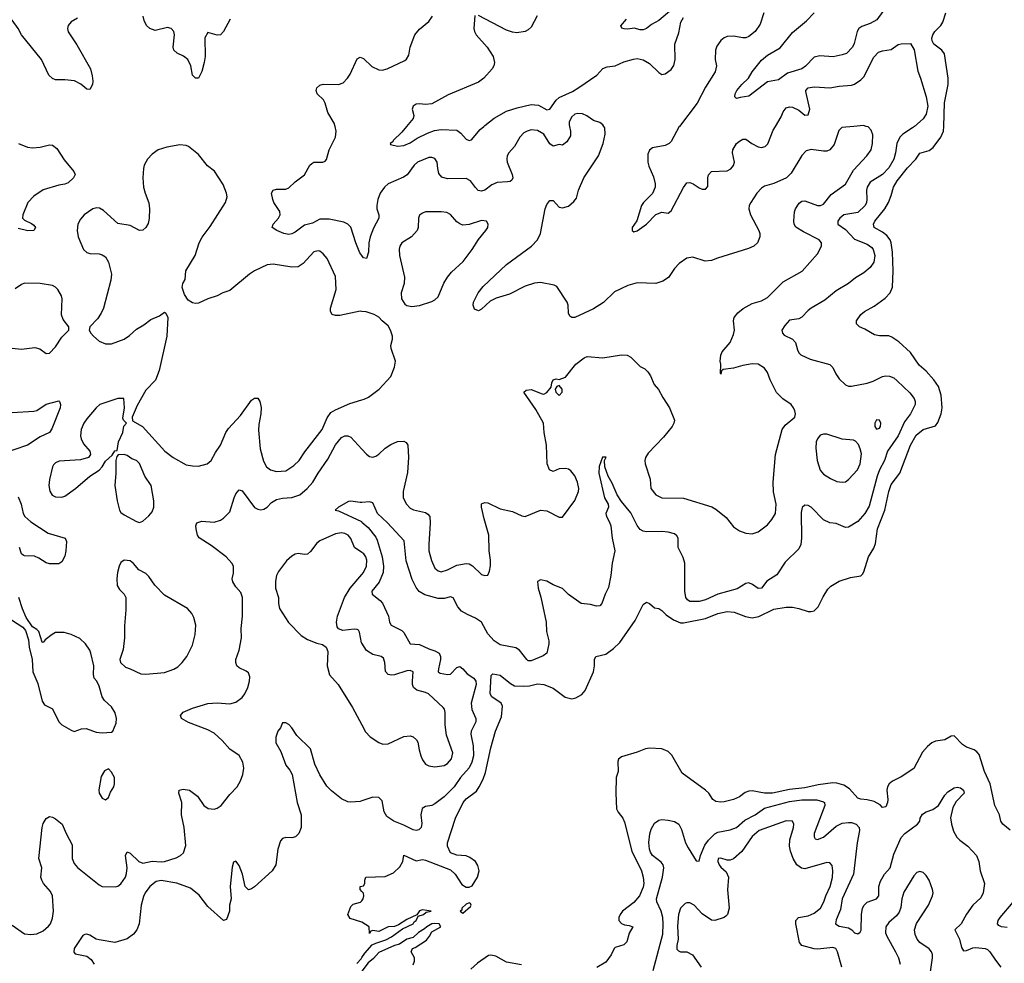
# Model space of a CAD drawing. Header units: inches. Extents: x 1603819 to 1745079, y 385938 to 533966.
# Tile 427 of 561: x 1697799 to 1704133, y 474616 to 480686. Entities that reach past the tile are written whole.
import ezdxf

# ---------------------------------------------------------------- set-up
doc = ezdxf.new("R2010")
doc.units = ezdxf.units.IN
doc.header["$MEASUREMENT"] = 0
for name, color, linetype in [('B6497', 7, 'Continuous'), ('B6498', 7, 'Continuous'), ('B7407', 7, 'Continuous'), ('B7408', 7, 'Continuous')]:
    doc.layers.add(name, color=color, linetype=linetype)

msp = doc.modelspace()

# ---------------------------------------------------------------- linework, layer by layer
at = {"layer": 'B6497', "color": 5}
for points, elevation in [([(1700000, 479168.4), (1699987.1, 479187.1), (1699960.7, 479250), (1699930, 479352), (1699910, 479371.5), (1699883.1, 479383.1), (1699790, 479403.9), (1699730, 479402.6), (1699681.6, 479378.4), (1699630, 479363.5), (1699570, 479319.2), (1699550, 479307.7), (1699530, 479303.9), (1699497.2, 479310), (1699454, 479330), (1699423.7, 479350), (1699429.6, 479370), (1699464.5, 479410), (1699474.5, 479430), (1699473.1, 479453.1), (1699434.5, 479510), (1699427.3, 479530), (1699419.3, 479570), (1699429, 479590), (1699450, 479595.5), (1699510, 479596), (1699530, 479605.7), (1699570, 479643.1), (1699630.9, 479689.1), (1699665.6, 479750), (1699678, 479762), (1699690.4, 479770.4), (1699749.3, 479770.7), (1699764.7, 479775.3), (1699772.1, 479787.9), (1699789.6, 479850), (1699829.7, 479930), (1699834.7, 479970), (1699827.3, 480000)], 260), ([(1697790.4, 479890.4), (1697850, 479866), (1697881.7, 479861.7), (1697930, 479866.7), (1697990, 479881.6), (1698010, 479878.4), (1698037.8, 479857.7), (1698085.8, 479785.8), (1698148.2, 479710), (1698156.3, 479690), (1698154.2, 479685.8), (1698145.5, 479670), (1698110, 479637), (1698090, 479628), (1698050, 479621.7), (1697950, 479591.1), (1697890, 479551.1), (1697850.3, 479510), (1697819.7, 479430), (1697817.3, 479410), (1697830, 479396.5), (1697875.3, 479375.3), (1697890, 479363.8), (1697901.3, 479350), (1697890.7, 479330), (1697851.5, 479328.5), (1697790, 479343.7)], 260), ([(1700000, 478810), (1699990, 478811.1), (1699857.2, 478782.8), (1699830, 478783.1), (1699809.7, 478790), (1699797.7, 478810), (1699799.2, 478830), (1699834.2, 478950), (1699830, 479035.3), (1699776.3, 479150), (1699750, 479180.5), (1699730, 479196.3), (1699718.5, 479198.5), (1699690, 479193.5), (1699621.6, 479118.4), (1699590, 479097.3), (1699550, 479093.3), (1699430, 479113.7), (1699390, 479108.3), (1699309.3, 479070.7), (1699277.1, 479050), (1699150, 478944.2), (1699106, 478930), (1699070, 478909.6), (1699010, 478889.6), (1698950, 478862.9), (1698930, 478860.7), (1698910, 478864.5), (1698882, 478882), (1698858, 478918), (1698844.1, 478964.1), (1698849.3, 478990), (1698864.1, 479015.9), (1698867.6, 479070), (1698927, 479170), (1698953.3, 479250), (1698973.2, 479286.8), (1699023.5, 479356.5), (1699122, 479510), (1699132.5, 479547.5), (1699129.7, 479570), (1699106.8, 479626.8), (1699051.5, 479711.5), (1699006.2, 479746.2), (1698950, 479819.3), (1698884, 479870), (1698870, 479878), (1698830, 479880.9), (1698745.6, 479865.6), (1698690, 479849.5), (1698650, 479820.9), (1698622, 479790), (1698600.5, 479750), (1698596.3, 479730), (1698590.6, 479670), (1698596.3, 479610), (1698605.5, 479570), (1698628.6, 479508.6), (1698634.4, 479470), (1698632.1, 479407.9), (1698624.4, 479375.6), (1698610, 479349.2), (1698590, 479332.7), (1698570, 479329.5), (1698510, 479361.6), (1698430, 479374.5), (1698338.1, 479458.1), (1698313.2, 479473.2), (1698295.3, 479475.3), (1698270, 479469.8), (1698214.3, 479430), (1698190, 479403.6), (1698173.8, 479370), (1698168.1, 479330), (1698174.2, 479290), (1698210, 479208.4), (1698230, 479188.8), (1698250, 479182.6), (1698310, 479179.5), (1698330, 479174), (1698350, 479160.5), (1698370, 479126), (1698388.8, 479050), (1698384.2, 479010), (1698337.6, 478830), (1698322.8, 478797.3), (1698298.5, 478761.5), (1698250.8, 478710), (1698246, 478690), (1698256, 478670), (1698273.4, 478650), (1698310, 478617.6), (1698350, 478600.3), (1698390, 478600.3), (1698470, 478631.6), (1698504.5, 478655.5), (1698550, 478696.4), (1698596.6, 478723.4), (1698641.7, 478758.3), (1698698.9, 478781.1), (1698730, 478804.7), (1698738.8, 478798.8), (1698750.8, 478770), (1698744.4, 478650), (1698697, 478430), (1698673.3, 478366.7), (1698610, 478303.7), (1698555.1, 478204.9), (1698522, 478130), (1698524.7, 478104.7), (1698588.3, 478068.3), (1698732.4, 477910), (1698786, 477870), (1698870, 477822), (1698910, 477815.3), (1698950, 477814.9), (1699004, 477830), (1699029.7, 477850.3), (1699057.8, 477902.2), (1699090.9, 477950), (1699125.8, 478030), (1699142.9, 478057.1), (1699219, 478141), (1699290, 478238), (1699310, 478250.5), (1699330, 478250.6), (1699343, 478230), (1699351.4, 478191.4), (1699351, 478150), (1699337.2, 478082.8), (1699335, 478045), (1699345.9, 477925.9), (1699366.3, 477846.3), (1699387.4, 477810), (1699412.7, 477790), (1699450, 477779.8), (1699510, 477783.5), (1699562.7, 477817.3), (1699596, 477850), (1699633.1, 477906.9), (1699743.7, 478050), (1699775.8, 478124.2), (1699800.9, 478159.1), (1699830, 478177.1), (1699922.7, 478217.3), (1700000, 478239.8)], 280), ([(1697690, 478579.6), (1697810, 478566.5), (1697896.7, 478576.7), (1697928.6, 478568.6), (1697970, 478538), (1697990, 478540.7), (1698030, 478580.7), (1698070, 478644), (1698114, 478690), (1698114, 478710), (1698078.6, 478758.6), (1698067.1, 478787.1), (1698071.6, 478890), (1698067, 478910), (1698044.7, 478950), (1698030, 478964.8), (1698010, 478975.5), (1697930, 478989.8), (1697829.3, 478990.7), (1697810, 478982.6), (1697770, 478954.3)], 280), ([(1697750, 478158.9), (1697890, 478167), (1697910, 478172.4), (1697970, 478212.1), (1698050, 478234), (1698054.9, 478230), (1698061.7, 478210), (1698058.6, 478190), (1698006.5, 478053.5), (1697990, 478031.3), (1697930, 478003.1), (1697850.1, 477949.9), (1697674, 477890)], 260), ([(1697750, 474860.3), (1697830, 474806), (1697870, 474801.3), (1697910, 474805.2), (1697950, 474824.7), (1697984.6, 474855.4), (1697996.5, 474870), (1698010, 474905.5), (1698015.9, 474950), (1698009.3, 475050), (1697997.1, 475077.1), (1697952.1, 475130), (1697940.9, 475150), (1697935.3, 475170), (1697941, 475230), (1697922, 475290), (1697942.6, 475490), (1697950, 475514.8), (1697970, 475547.3), (1697990, 475560.7), (1698010, 475556.3), (1698030, 475545.5), (1698071.1, 475511.1), (1698097.3, 475450), (1698137.2, 475377.2), (1698136.6, 475290), (1698150, 475256.9), (1698170, 475231.3), (1698310, 475120.4), (1698330.4, 475110.4), (1698412, 475108), (1698430, 475111.6), (1698450, 475127), (1698480.2, 475170), (1698486.9, 475193.1), (1698489.4, 475230), (1698479.2, 475310), (1698490, 475332.2), (1698510, 475324.2), (1698565.7, 475270), (1698590, 475260.2), (1698650, 475273.4), (1698710, 475268.5), (1698730, 475271.3), (1698805.3, 475294.7), (1698834, 475310), (1698853.1, 475326.9), (1698867, 475373), (1698857.2, 475490), (1698839.2, 475570), (1698842, 475650), (1698823, 475710), (1698825.2, 475730), (1698850, 475736.4), (1698891, 475730), (1698943, 475690), (1698983, 475630), (1699011.5, 475611.5), (1699050, 475608.2), (1699070, 475614), (1699094.5, 475630), (1699150, 475702), (1699198, 475750), (1699219.5, 475790), (1699235.1, 475830), (1699240.5, 475870), (1699234.3, 475910), (1699211.6, 475951.6), (1699150, 475992.4), (1699102, 476050), (1699050, 476095.2), (1699010, 476116.8), (1698884.5, 476164.5), (1698840.7, 476190), (1698834, 476210), (1698850, 476232.2), (1698910, 476257), (1699010, 476286.7), (1699070, 476292.4), (1699150, 476284), (1699190, 476295.2), (1699230, 476326.3), (1699247.8, 476350), (1699267.4, 476390), (1699278.2, 476430), (1699278.7, 476458.7), (1699270, 476483.7), (1699255.2, 476495.2), (1699210, 476516.2), (1699196.2, 476530), (1699189.6, 476550), (1699189.6, 476570), (1699210.7, 476629.3), (1699225.6, 476710), (1699224.5, 476770), (1699232.2, 476850), (1699232.3, 476970), (1699220.9, 477000.9), (1699190, 477037.2), (1699169.3, 477070), (1699166.6, 477090), (1699173.4, 477126.6), (1699174, 477170), (1699164.5, 477190), (1699127.8, 477230), (1699030, 477303.5), (1698952.8, 477352.8), (1698942.9, 477370), (1698933.6, 477410), (1698932, 477430), (1698939, 477450), (1698970, 477459.5), (1699050, 477454), (1699090, 477466), (1699110, 477479.1), (1699150, 477520.7), (1699178.4, 477610), (1699190, 477636), (1699210, 477661), (1699230, 477654.8), (1699310, 477548.4), (1699330, 477537.1), (1699350, 477532.7), (1699370, 477537.1), (1699390, 477550.4), (1699418.9, 477581.1), (1699450, 477599), (1699490, 477609.1), (1699550, 477611.4), (1699601.6, 477630), (1699648.3, 477670), (1699684, 477710), (1699718, 477770), (1699780.8, 477859.2), (1699830, 477950.3), (1699870, 477997.7), (1699890, 478008.9), (1699910.2, 478010.2), (1699930, 478001.3), (1700000, 477923.7)], 260), ([(1697790, 477616.3), (1697809, 477570), (1697820.2, 477510), (1697831.3, 477490), (1697870, 477455.2), (1697982.8, 477382.8), (1698091, 477350), (1698099.1, 477330), (1698096, 477270), (1698090, 477234), (1698070, 477199.3), (1698050, 477186), (1697990, 477186), (1697970, 477191.5), (1697922.2, 477222.2), (1697894.3, 477234.3), (1697830, 477236.9), (1697821, 477241), (1697809.9, 477249.9), (1697798.7, 477290)], 260), ([(1700000, 477580.8), (1699990, 477580.2), (1699930, 477588.4), (1699913.6, 477586.4), (1699849, 477550), (1699828, 477530), (1699850, 477525.6), (1699997.2, 477457.2), (1700000, 477454.7)], 240), ([(1700000, 477258.3), (1699952.2, 477290), (1699929, 477349), (1699912.6, 477370), (1699890, 477381.5), (1699870, 477385.3), (1699830, 477378.2), (1699730, 477334), (1699710, 477319.2), (1699670, 477264.2), (1699650, 477247), (1699630, 477245.3), (1699590, 477252.8), (1699570, 477247.3), (1699550, 477235.1), (1699514.2, 477205.8), (1699462.8, 477137.3), (1699450.3, 477109.7), (1699445.1, 477074.9), (1699445.3, 477030), (1699464.2, 476970), (1699462.8, 476930), (1699470, 476897.3), (1699529.1, 476809.1), (1699610, 476723.7), (1699650, 476699.6), (1699710, 476674.9), (1699746.6, 476666.6), (1699770.4, 476650.3), (1699781.1, 476621.1), (1699777.1, 476530), (1699792.5, 476472.5), (1699848.5, 476408.5), (1699940.6, 476260.6), (1700000, 476149.5)], 260), ([(1700000, 476675.6), (1699998.3, 476678.3), (1699985.3, 476745.3), (1699977.8, 476757.8), (1699970, 476763.6), (1699950, 476765.4), (1699877.4, 476757.4), (1699850, 476766.6), (1699841, 476781), (1699836.9, 476810), (1699842.4, 476850), (1699887.7, 476970), (1699924.5, 477030), (1700000, 477117.7)], 260), ([(1697745.2, 476825.2), (1697818.8, 476778.8), (1697836, 476756), (1697855.9, 476695.9), (1697859.3, 476650), (1697878.8, 476570), (1697883, 476490), (1697916.2, 476416.2), (1697942.5, 476302.5), (1697958, 476278), (1698010, 476252), (1698050.8, 476170), (1698071, 476150), (1698130, 476114.8), (1698150, 476107.7), (1698195.5, 476124.5), (1698227.1, 476127.1), (1698290, 476102.8), (1698330, 476098), (1698390, 476102), (1698398, 476110), (1698420.4, 476159.6), (1698421.2, 476190), (1698412.3, 476227.7), (1698390, 476266), (1698345.4, 476305.4), (1698329.2, 476330), (1698310, 476398), (1698295.3, 476430), (1698279, 476450), (1698273.6, 476473.6), (1698275.1, 476530), (1698256.9, 476610), (1698249.6, 476630), (1698222.9, 476670), (1698184.9, 476704.9), (1698130, 476732), (1698084.8, 476744.8), (1698030, 476743), (1698008.3, 476731.7), (1697963.7, 476696.3), (1697950, 476679), (1697942.7, 476682.7), (1697921.2, 476750), (1697910, 476764), (1697881.2, 476781.2), (1697840.9, 476840.9), (1697815.9, 476895.9), (1697792.4, 476970)], 280), ([(1700000, 475660.3), (1699990, 475656.9), (1699930, 475651.7), (1699910, 475654.6), (1699870, 475674.6), (1699805.1, 475725.1), (1699774.7, 475754.7), (1699728.6, 475828.6), (1699696.5, 475896.5), (1699670, 475995.5), (1699582.2, 476082.2), (1699550, 476131), (1699530, 476151), (1699510, 476162), (1699490, 476162), (1699476, 476130), (1699459.3, 476110), (1699446, 476070), (1699446.3, 476033.7), (1699479, 475979), (1699511.1, 475890), (1699537.1, 475857.2), (1699550.7, 475830), (1699583.4, 475650), (1699608.9, 475570), (1699609.7, 475490.3), (1699595.1, 475450), (1699573.2, 475430), (1699550, 475423.1), (1699510, 475425.3), (1699490, 475418.4), (1699475.9, 475404.1), (1699458.6, 475350), (1699445.7, 475250), (1699422.6, 475210), (1699310, 475107.7), (1699290, 475093.9), (1699270, 475088.6), (1699248.5, 475110), (1699232.5, 475190), (1699210, 475245.5), (1699190, 475273.4), (1699174.2, 475265.8), (1699165, 475235), (1699153.3, 475110), (1699159.3, 475030), (1699148.4, 474990), (1699148.3, 474950), (1699130, 474897.3), (1699110, 474890.5), (1699010, 474982), (1698953, 475053), (1698897.9, 475097.9), (1698810, 475130.6), (1698710, 475147.7), (1698677.6, 475142.4), (1698636.8, 475110), (1698606, 475070), (1698594.5, 475045.5), (1698581, 474990), (1698568.2, 474870), (1698553.2, 474830), (1698530, 474802.3), (1698490, 474773.1), (1698410, 474750.3), (1698310, 474765.7), (1698290, 474771.7), (1698250, 474797), (1698230, 474803.1), (1698218.4, 474801.6), (1698205.7, 474794.3), (1698148.6, 474710), (1698146.6, 474686.6), (1698156.6, 474676.6), (1698230, 474661.1), (1698259.1, 474639.1), (1698278.9, 474610)], 240), ([(1700000, 475076.9), (1699988, 475090), (1699988, 475110), (1700000, 475112.2)], 220), ([(1700000, 474880.3), (1699924.7, 474904.7), (1699908.7, 474928.7), (1699930, 474982), (1699944, 474996), (1699992.1, 475007.9), (1700000, 475018.2)], 220), ([(1699966.7, 474613.3), (1699995, 474645), (1700000, 474652.8)], 220)]:
    msp.add_lwpolyline(points, dxfattribs=dict(at, elevation=elevation))
at = {"layer": 'B6497', "color": 5, "elevation": 280}
for points in [[(1698430, 478249.5), (1698314.8, 478210), (1698290.8, 478190), (1698230, 478119.3), (1698210.5, 478090), (1698194.4, 478050), (1698190.4, 478010), (1698194.4, 477990), (1698210, 477957.3), (1698250.7, 477910), (1698254.8, 477890), (1698241, 477870), (1698190, 477854.3), (1698053, 477847), (1698030, 477836.2), (1698017.4, 477822.6), (1698010.3, 477809.7), (1697990, 477728.7), (1697985.8, 477690), (1697993, 477653), (1698007.6, 477627.6), (1698030, 477616.4), (1698070, 477615.3), (1698090, 477622), (1698156.9, 477670), (1698250, 477750.5), (1698311.1, 477788.9), (1698329.3, 477810), (1698350, 477846), (1698394.6, 477885.4), (1698410, 477912), (1698426, 477914), (1698435.3, 477970), (1698462, 478030), (1698468.4, 478071.6), (1698486, 478090), (1698466, 478110), (1698462, 478122), (1698473.2, 478190), (1698469, 478249)], [(1698470, 477888.7), (1698432.7, 477887.3), (1698423.6, 477876.4), (1698418, 477850), (1698417.3, 477770), (1698410.6, 477690), (1698426.3, 477590), (1698441.3, 477530), (1698450, 477516.3), (1698470, 477500.5), (1698550, 477457.3), (1698570, 477450.7), (1698590, 477459.1), (1698630, 477494.9), (1698650, 477519.3), (1698662.2, 477550), (1698662, 477590), (1698645.1, 477690), (1698603.1, 477750), (1698570, 477831.5), (1698550, 477849.6), (1698521.2, 477861.2), (1698490, 477882)], [(1698470, 477209), (1698450, 477194), (1698439.1, 477170), (1698428, 477130), (1698423, 477090), (1698426, 477046), (1698441.1, 477021.1), (1698470, 476991.3), (1698480.7, 476970), (1698480.7, 476890), (1698472.8, 476787.2), (1698474, 476710), (1698465.2, 476634.8), (1698444, 476570), (1698446.8, 476550), (1698479.8, 476519.8), (1698510, 476510.8), (1698578.5, 476478.5), (1698610, 476475.5), (1698730, 476486.3), (1698790, 476508.7), (1698816.6, 476523.4), (1698844.2, 476550), (1698873.6, 476590), (1698910, 476662.8), (1698928.4, 476730), (1698931, 476790), (1698920, 476840), (1698907, 476867), (1698877.4, 476897.4), (1698730, 476983.7), (1698668.1, 477048.1), (1698630, 477104), (1698610, 477124), (1698566.3, 477146.3), (1698530, 477188.7), (1698510, 477204)], [(1698370, 475866), (1698345.4, 475854.6), (1698323.5, 475816.5), (1698307.9, 475732.1), (1698311, 475710), (1698330, 475678), (1698350, 475666.8), (1698370, 475682), (1698383.7, 475716.3), (1698404, 475750), (1698408.7, 475770), (1698408, 475810), (1698390, 475846)]]:
    msp.add_lwpolyline(points, close=True, dxfattribs=at)
at = {"layer": 'B6498', "color": 5, "elevation": 260}
for points in [[(1698170, 480695.4), (1698130, 480673.5), (1698110.3, 480650), (1698105.8, 480630), (1698110, 480607.3), (1698165.4, 480525.4), (1698253.7, 480370), (1698266.1, 480326.1), (1698268.9, 480290), (1698267, 480270), (1698250, 480237.2), (1698230, 480239.5), (1698192.2, 480272.2), (1698152.3, 480292.3), (1698090, 480299.7), (1698030, 480300.5), (1698010, 480307.6), (1697986, 480330), (1697938.9, 480430), (1697809.5, 480590), (1697790, 480629), (1697750, 480684), (1697678.6, 480758.6)], [(1699152.3, 480690), (1699110, 480611.3), (1699090.2, 480589.8), (1699070, 480587.6), (1699010, 480603.7), (1698990.3, 480569.7), (1698991.2, 480450), (1698986.5, 480410), (1698970, 480354), (1698950, 480309.3), (1698930, 480309.4), (1698910, 480329), (1698899.7, 480390), (1698879.7, 480430), (1698851.7, 480451.6), (1698811.9, 480471.9), (1698791.1, 480490), (1698787, 480510), (1698794.3, 480590), (1698789.8, 480610), (1698773.7, 480630), (1698750, 480636.2), (1698670, 480617.4), (1698635.6, 480630), (1698615.4, 480650), (1698600.5, 480680.5), (1698592.6, 480710)], [(1699827.3, 480000), (1699821.8, 480021.8), (1699782, 480090), (1699763.1, 480150), (1699752.4, 480170), (1699712.2, 480210), (1699705.6, 480230), (1699711, 480249), (1699730, 480264.9), (1699750, 480272.4), (1699850, 480268.9), (1699879.1, 480280.9), (1699908, 480310), (1699924.5, 480335.5), (1699970, 480435.5), (1699990, 480446), (1700000, 480441.2)]]:
    msp.add_lwpolyline(points, dxfattribs=at)
at = {"layer": 'B7407', "color": 5}
for points, elevation in [([(1700000, 477923.7), (1700030, 477890.4), (1700050, 477875.8), (1700070, 477872), (1700090, 477877.4), (1700110, 477890.3), (1700149.9, 477930.1), (1700186.2, 477953.8), (1700230, 477971.7), (1700270, 477974), (1700285.3, 477965.3), (1700296, 477950), (1700299.2, 477870), (1700292.7, 477772.7), (1700265, 477650), (1700266.2, 477610), (1700287.6, 477570), (1700310, 477544.6), (1700332.2, 477532.2), (1700410, 477515.8), (1700425.2, 477505.2), (1700436.2, 477490), (1700440.2, 477450), (1700430.2, 477310), (1700431.8, 477270), (1700447.2, 477207.2), (1700470, 477157), (1700490, 477140.2), (1700510, 477134.7), (1700550, 477146.2), (1700610, 477176.6), (1700670, 477188.1), (1700690, 477184.6), (1700712.4, 477172.4), (1700770, 477118), (1700790, 477111.3), (1700810, 477112), (1700822, 477138), (1700827.2, 477172.8), (1700827.6, 477210), (1700818, 477270), (1700816.3, 477370), (1700785.8, 477474.2), (1700769.6, 477550), (1700770, 477571), (1700790, 477580.5), (1700810, 477578.4), (1700890, 477539.5), (1700970, 477523.1), (1701030, 477494.9), (1701050, 477490.5), (1701150, 477530.5), (1701190, 477527.3), (1701270, 477486.8), (1701290, 477486.8), (1701370, 477594), (1701392.6, 477650), (1701395.6, 477670), (1701387.6, 477710), (1701370, 477751.5), (1701344.7, 477784.7), (1701330, 477794.2), (1701310, 477798.5), (1701270, 477796.8), (1701230, 477779.7), (1701207.1, 477790), (1701191.1, 477830), (1701188.5, 477950), (1701172.8, 478030), (1701167.8, 478090), (1701118, 478178), (1701041.2, 478290), (1701056.5, 478303.5), (1701090, 478307.3), (1701159.5, 478279.5), (1701170, 478277.6), (1701190, 478288.5), (1701217.6, 478322.4), (1701221.6, 478350), (1701230, 478370.5), (1701250, 478375.5), (1701270, 478370.6), (1701310, 478387.3), (1701377.2, 478470), (1701430, 478510.8), (1701450, 478518.8), (1701550, 478510.7), (1701670, 478530.7), (1701707.5, 478527.5), (1701730, 478516), (1701790, 478456), (1701819.8, 478439.8), (1701839.9, 478419.9), (1701855.9, 478395.9), (1701879.8, 478339.8), (1701908, 478308), (1701935.2, 478255.2), (1701979.1, 478190), (1702010.5, 478110), (1702007.7, 478090), (1701996.3, 478070), (1701939.9, 478000.1), (1701841.6, 477898.4), (1701825.3, 477870), (1701821.1, 477850), (1701823.1, 477830), (1701854.9, 477730), (1701858.4, 477670), (1701890, 477630.4), (1701930, 477610.3), (1702070, 477609.1), (1702251.3, 477551.3), (1702277.8, 477537.8), (1702343.4, 477483.4), (1702390, 477424), (1702430, 477397.3), (1702470, 477383), (1702510, 477379.1), (1702550, 477390.5), (1702610, 477436.4), (1702637.4, 477470), (1702660.4, 477510), (1702665.3, 477570), (1702648.5, 477648.5), (1702645, 477710), (1702661, 477890), (1702702.9, 478050), (1702722.3, 478077.7), (1702786, 478130), (1702789.4, 478150), (1702786, 478170), (1702777.2, 478190), (1702761.2, 478210), (1702707, 478247), (1702667.8, 478287.8), (1702625.8, 478370), (1702610, 478417), (1702590, 478444.7), (1702550, 478469.7), (1702510, 478473.3), (1702450, 478462), (1702390, 478444.2), (1702323.6, 478436.4), (1702312.7, 478427.3), (1702310, 478406), (1702306, 478410), (1702309, 478470), (1702305.2, 478490), (1702309.1, 478529.1), (1702318, 478550), (1702368.2, 478610), (1702390, 478660.7), (1702396.8, 478690), (1702391.1, 478750), (1702395.8, 478770), (1702419.2, 478800.8), (1702451.9, 478828.1), (1702510, 478860.8), (1702570, 478877.3), (1702610, 478898.5), (1702710, 478999.1), (1702832.2, 479067.8), (1702930, 479179.1), (1702957.6, 479230), (1702956.9, 479250), (1702941.3, 479270), (1702840.9, 479320.9), (1702792.6, 479352.6), (1702781.7, 479370), (1702777.7, 479390), (1702782.4, 479450), (1702789.6, 479470), (1702813.1, 479506.9), (1702830, 479518), (1702850, 479520.4), (1702930, 479490.3), (1702950, 479491.7), (1702970, 479499.5), (1703019.1, 479560.9), (1703110, 479628.9), (1703162, 479718), (1703248.7, 479810), (1703276.8, 479850), (1703285.1, 479890), (1703286.2, 479946.2), (1703276.1, 479976.1), (1703256.1, 479996.1), (1703243.9, 480000)], 260), ([(1701335.3, 480000), (1701342.8, 479970), (1701341.2, 479938.8), (1701319.2, 479900.8), (1701290, 479879.7), (1701270, 479884), (1701230, 479873.3), (1701210, 479888.7), (1701170, 479949.2), (1701130, 479973.2), (1701090, 479977.7), (1701062.4, 479970), (1701042, 479958), (1701016.9, 479930), (1700980.8, 479870), (1700945.3, 479830), (1700934.6, 479810), (1700931.5, 479790), (1700934.9, 479770), (1700967, 479690), (1700970.4, 479670), (1700964.9, 479655.1), (1700953.7, 479646.3), (1700937.6, 479642.4), (1700870, 479638.9), (1700837, 479623), (1700790, 479589.8), (1700770, 479583.1), (1700748.2, 479588.2), (1700730, 479606), (1700698.9, 479650), (1700670, 479664.8), (1700550, 479663.1), (1700514.3, 479674.3), (1700496, 479696), (1700487.7, 479730), (1700485.4, 479770), (1700470, 479792.8), (1700450, 479799.2), (1700430, 479799.3), (1700358.7, 479770), (1700335.6, 479750), (1700291.5, 479688.5), (1700266.9, 479673.1), (1700170.1, 479629.9), (1700146.5, 479610), (1700118.5, 479570), (1700102.4, 479530), (1700095.3, 479490), (1700096, 479470), (1700108.9, 479430), (1700108.9, 479410), (1700074.6, 479345.4), (1700053.2, 479290), (1700045.6, 479250), (1700042.2, 479190), (1700030, 479149.4), (1700010, 479154), (1700000, 479168.4)], 260), ([(1703554.3, 480000), (1703542.7, 479990), (1703480.9, 479950), (1703460.7, 479930), (1703442, 479890), (1703433, 479830), (1703421.1, 479790), (1703390, 479732.9), (1703350, 479690.2), (1703270, 479640.3), (1703250.8, 479610), (1703246.5, 479590), (1703249.2, 479530), (1703246.3, 479510), (1703236.5, 479490), (1703190, 479446.4), (1703101.3, 479430), (1703075.3, 479410), (1703061.4, 479390), (1703061.7, 479370), (1703110, 479335.8), (1703170, 479274), (1703250, 479241.3), (1703280.3, 479220.3), (1703290, 479207.3), (1703299.4, 479170), (1703292.7, 479127.3), (1703270, 479093.1), (1703230, 479057.4), (1703174.6, 479025.4), (1703130, 478988.8), (1703050, 478942.6), (1702978, 478882), (1702890, 478830.3), (1702870, 478816), (1702830, 478773.6), (1702810, 478762.4), (1702750, 478753.7), (1702720, 478720), (1702702.4, 478690), (1702706, 478670), (1702717, 478657), (1702770, 478630.9), (1702788.4, 478610), (1702801.4, 478561.4), (1702810, 478542.7), (1702822.7, 478530), (1702882.9, 478502.9), (1703010, 478467.8), (1703029.8, 478449.8), (1703048.6, 478408.6), (1703070, 478376), (1703110, 478338), (1703130, 478329.4), (1703150, 478329.5), (1703250, 478347.2), (1703290, 478361), (1703350, 478391.4), (1703370, 478395.8), (1703393.7, 478393.7), (1703421.4, 478381.4), (1703443.9, 478363.9), (1703525.4, 478285.4), (1703551.8, 478250), (1703558.8, 478230), (1703559.3, 478210), (1703528.2, 478150), (1703490, 478099.7), (1703449.2, 478010), (1703380.2, 477910), (1703361.6, 477850), (1703329.1, 477790.9), (1703313.8, 477750), (1703263.4, 477556.6), (1703236.4, 477510), (1703190, 477458), (1703130, 477422), (1703110, 477419.1), (1703050, 477444.4), (1703010, 477448.5), (1702970, 477468.8), (1702890, 477550.3), (1702870, 477561.3), (1702850, 477563), (1702832.9, 477547.1), (1702824.8, 477515.2), (1702828, 477350), (1702824.4, 477310), (1702810, 477282.3), (1702723.1, 477196.9), (1702670, 477114.6), (1702605.5, 477074.5), (1702570, 477028.9), (1702550, 477026), (1702513.7, 477053.6), (1702490, 477063.9), (1702470, 477058.6), (1702414.4, 477025.6), (1702290, 476990.1), (1702210, 476953.1), (1702170, 476942.6), (1702110, 476943.8), (1702094.4, 476954.4), (1702084.6, 476970), (1702076.6, 477010), (1702078.5, 477190), (1702066.7, 477226.7), (1702034.9, 477290), (1702033.7, 477350), (1702026.1, 477366.1), (1702010, 477378), (1701969.3, 477389.3), (1701930, 477393.8), (1701830, 477392.1), (1701810, 477395.5), (1701790, 477405.5), (1701770, 477432.9), (1701730, 477513.6), (1701670, 477586.2), (1701641.7, 477630), (1701610, 477705.3), (1701583.6, 477750), (1701563, 477810), (1701561, 477850), (1701571.1, 477871.1), (1701548.4, 477871.5), (1701527.4, 477812.6), (1701523.5, 477770), (1701560.6, 477610), (1701583.4, 477570), (1701586.8, 477550), (1701569.8, 477510), (1701572.7, 477490), (1701593.9, 477454), (1701601, 477430), (1701610.6, 477350), (1701626.3, 477270), (1701609.2, 477189.2), (1701602.2, 477110), (1701586.8, 477033.2), (1701564.2, 476990), (1701543.6, 476930), (1701530, 476916.4), (1701510, 476913.4), (1701470, 476923.9), (1701410, 476930.2), (1701330, 476987.7), (1701290, 477027.4), (1701231, 477051), (1701190, 477073.7), (1701150, 477082), (1701130, 477071.3), (1701133.6, 477030), (1701152.1, 476972.1), (1701185.1, 476810), (1701188.4, 476750), (1701202.6, 476690), (1701203, 476670), (1701189.3, 476610), (1701165.4, 476594.6), (1701090, 476561.1), (1701070, 476562.6), (1701060.4, 476570), (1701013.7, 476630), (1700990, 476645.2), (1700890, 476664.1), (1700850, 476690.7), (1700810, 476736.3), (1700769.4, 476809.4), (1700730, 476836.8), (1700678.6, 476858.6), (1700641.8, 476881.8), (1700618.2, 476910), (1700586.9, 476966.9), (1700570, 476972.6), (1700530, 476962), (1700490, 476961.8), (1700405.4, 476985.4), (1700368.6, 477008.6), (1700350, 477033.1), (1700324.5, 477084.5), (1700285.3, 477205.3), (1700272.7, 477332.7), (1700165.2, 477450), (1700099.6, 477510), (1700070, 477578), (1700050, 477583.7), (1700000, 477580.8)], 240), ([(1700000, 475112.2), (1700010, 475114), (1700018, 475130), (1700018, 475150), (1700026, 475170), (1700150, 475174.8), (1700202.9, 475197.1), (1700244.4, 475235.6), (1700262.7, 475270), (1700270, 475310.6), (1700350, 475274.8), (1700390, 475284), (1700410, 475278.4), (1700570, 475217.1), (1700599.5, 475190), (1700643.4, 475123.4), (1700670, 475106.4), (1700690, 475105.7), (1700710, 475114.4), (1700744.7, 475170), (1700754.3, 475210), (1700745.4, 475245.4), (1700729.9, 475269.9), (1700695.5, 475295.6), (1700670, 475306.2), (1700610, 475311.5), (1700570, 475327), (1700550, 475369), (1700549.8, 475390), (1700601.5, 475550), (1700651.3, 475650), (1700670, 475672.7), (1700736.6, 475723.4), (1700755.1, 475750), (1700779.5, 475800.5), (1700795.8, 475844.2), (1700830, 476002.8), (1700859.8, 476110), (1700898.6, 476201.4), (1700904, 476270), (1700896.8, 476290), (1700836.8, 476330), (1700824.8, 476350), (1700832.5, 476467.5), (1700842, 476478), (1700890, 476468.5), (1700955.1, 476415.1), (1700981.3, 476401.3), (1701037.8, 476397.8), (1701078.9, 476401.1), (1701130, 476412.7), (1701170, 476410.2), (1701230, 476385.2), (1701308.2, 476328.2), (1701350, 476317.3), (1701377.3, 476322.7), (1701414.4, 476345.6), (1701435.5, 476370), (1701489.8, 476490), (1701497.4, 476530), (1701496.2, 476570), (1701504, 476590), (1701570, 476605.5), (1701619.1, 476640.9), (1701660.2, 476679.8), (1701758.7, 476821.3), (1701810, 476924.7), (1701830, 476938), (1701850, 476931), (1701883.4, 476903.4), (1701910, 476898), (1701930, 476885.5), (1701958.2, 476858.2), (1702004.3, 476824.3), (1702050, 476806.4), (1702070, 476806.6), (1702210, 476834.2), (1702290, 476867.1), (1702350, 476879.7), (1702395.5, 476875.5), (1702466.8, 476846.8), (1702510, 476838.6), (1702552.5, 476847.5), (1702650, 476894.4), (1702730, 476907.7), (1702770, 476906.3), (1702810, 476898.3), (1702870, 476879.3), (1702890, 476878), (1702910, 476884), (1702936, 476910), (1702967.5, 476972.5), (1702998, 477022), (1703017.6, 477042.4), (1703070, 477074), (1703142.7, 477097.3), (1703210, 477107.4), (1703221.4, 477118.6), (1703230, 477133.4), (1703259.8, 477230), (1703293, 477287), (1703304.2, 477315.8), (1703317.9, 477410), (1703363.9, 477530), (1703389.9, 477650), (1703404.6, 477695.4), (1703459.9, 477770), (1703529.9, 477950), (1703565.6, 478014.4), (1703610, 478049.4), (1703690, 478073.8), (1703706, 478094), (1703726.6, 478150), (1703731.9, 478190), (1703725.5, 478270), (1703710, 478325.7), (1703678.5, 478370), (1703630, 478426), (1703584.7, 478464.7), (1703530, 478544.8), (1703454.6, 478614.6), (1703410, 478644.8), (1703390, 478653.5), (1703330, 478652.6), (1703298.2, 478658.2), (1703236.2, 478696.2), (1703200.9, 478710), (1703181.6, 478730), (1703182.4, 478750), (1703210, 478790.3), (1703234, 478810), (1703296.4, 478843.6), (1703365.4, 478894.6), (1703397.7, 478930), (1703413.9, 478966.1), (1703417.8, 479070), (1703412.6, 479190), (1703404.6, 479250), (1703398.7, 479270), (1703377.9, 479297.9), (1703350, 479319.5), (1703296.4, 479350), (1703290.9, 479370), (1703299.3, 479390), (1703363.2, 479470), (1703388.2, 479510), (1703405.6, 479554.4), (1703419.3, 479610), (1703443.2, 479650), (1703510, 479732.7), (1703563.7, 479790), (1703590, 479827.2), (1703650, 479845.2), (1703676, 479864), (1703724.4, 479930), (1703741.6, 479970), (1703742.8, 480000)], 220), ([(1700287.3, 480000), (1700256.5, 479963.5), (1700202, 479910), (1700198.3, 479901.7), (1700182, 479890), (1700184, 479884), (1700230, 479873.3), (1700270, 479877.7), (1700310, 479894.8), (1700355.5, 479924.5), (1700423.1, 479956.9), (1700467.1, 479972.9), (1700510, 479979.8), (1700610, 479976.4), (1700637.4, 479957.4), (1700670, 479918.4), (1700690, 479909.6), (1700706, 479914), (1700760.3, 479979.7), (1700783.5, 480000)], 240), ([(1703164.9, 480000), (1703087.4, 479992.6), (1703067.3, 479972.7), (1703037.3, 479882.7), (1703010, 479849.4), (1702990, 479840.7), (1702970, 479839.6), (1702890, 479852.4), (1702858.2, 479841.8), (1702830, 479813.6), (1702761.3, 479698.7), (1702731.5, 479668.5), (1702650, 479632.3), (1702590, 479615.6), (1702570, 479603), (1702541.7, 479570), (1702502.6, 479510), (1702492, 479490), (1702488.7, 479470), (1702500.3, 479430), (1702553, 479330), (1702559.1, 479310), (1702559.1, 479290), (1702550, 479262), (1702544, 479250), (1702521, 479230), (1702486.2, 479213.8), (1702287.2, 479152.8), (1702250, 479137), (1702207.5, 479132.5), (1702130, 479159.6), (1702090, 479152), (1702041.4, 479118.6), (1702010, 479086), (1701971.7, 479028.3), (1701936.2, 479003.8), (1701890, 478989.6), (1701770, 478993.5), (1701710, 478976), (1701624.8, 478935.2), (1701553.8, 478866.2), (1701490, 478827), (1701370, 478769.6), (1701350, 478769.5), (1701338.4, 478778.4), (1701330, 478798), (1701328, 478850), (1701321.6, 478870), (1701254.3, 478970), (1701238, 478978), (1701150, 478995.8), (1701110, 478991.8), (1701050, 478973.1), (1700950, 478920.5), (1700864.5, 478895.5), (1700825.5, 478874.5), (1700770, 478823.7), (1700750, 478813.2), (1700724.5, 478824.5), (1700716, 478850), (1700718.4, 478870), (1700748.2, 478930), (1700780.5, 478970), (1700930, 479111.8), (1701092, 479230), (1701129.6, 479270), (1701148.4, 479311.6), (1701179.8, 479470), (1701190, 479497.1), (1701210, 479523.7), (1701230, 479523.1), (1701270, 479479.3), (1701290, 479475.5), (1701330, 479487.3), (1701363.9, 479516.1), (1701381.6, 479538.4), (1701394.5, 479590), (1701428.3, 479670), (1701521.1, 479810), (1701551.2, 479890), (1701565.1, 479950), (1701562.9, 479990), (1701557.3, 480000)], 260), ([(1702042.9, 480000), (1702041.6, 479998.4), (1701990, 479903.8), (1701977.6, 479890), (1701950, 479876.9), (1701870, 479862), (1701850, 479847.3), (1701839.7, 479820.3), (1701838.5, 479770), (1701844.9, 479744.9), (1701875, 479675.1), (1701887.1, 479630), (1701886.2, 479610), (1701870, 479568.4), (1701811.1, 479510), (1701799.8, 479490), (1701768.5, 479391.5), (1701739.6, 479350), (1701738, 479330), (1701750, 479321.6), (1701770, 479328.8), (1701831.2, 479370), (1701890, 479434.2), (1701930, 479447.4), (1701970, 479442.7), (1701990, 479456.9), (1702070, 479607.3), (1702090, 479636), (1702110, 479638.2), (1702130.6, 479630.6), (1702170, 479604.8), (1702190, 479596.8), (1702210, 479595.1), (1702225.8, 479614.2), (1702225.3, 479670), (1702230, 479689), (1702250, 479709.6), (1702350, 479715.1), (1702373.6, 479726.4), (1702391.3, 479748.7), (1702397.6, 479770), (1702384, 479830), (1702385.3, 479850), (1702410, 479889.6), (1702430, 479904.7), (1702450, 479916.9), (1702470, 479918.4), (1702508.9, 479888.9), (1702550, 479868.3), (1702570, 479863.5), (1702593.4, 479870), (1702611.3, 479888.7), (1702645.1, 479974.9), (1702660.1, 480000)], 240), ([(1700000, 478239.8), (1700015.7, 478244.3), (1700042.8, 478257.2), (1700111.1, 478308.9), (1700187, 478390), (1700209.6, 478450), (1700215.6, 478490), (1700187.6, 478570), (1700187.3, 478590), (1700197, 478630), (1700196.2, 478650), (1700185.1, 478690), (1700170, 478716), (1700129.7, 478749.7), (1700110, 478772.3), (1700079, 478790), (1700027, 478807), (1700000, 478810)], 280), ([(1700000, 477454.7), (1700040, 477420), (1700090, 477356.4), (1700098.8, 477338.8), (1700130.4, 477230), (1700138.4, 477170), (1700137.1, 477130), (1700111.3, 477068.7), (1700064.5, 477010), (1700065.4, 476990), (1700118.3, 476950), (1700132.7, 476932.7), (1700170.8, 476850), (1700178.7, 476810), (1700188.3, 476790), (1700257.5, 476757.5), (1700270, 476744), (1700310, 476671.3), (1700370, 476665.8), (1700430, 476637.8), (1700470, 476626.1), (1700497.6, 476610), (1700505.8, 476590), (1700506.5, 476570), (1700492.1, 476510), (1700491.8, 476491.8), (1700502.9, 476482.9), (1700550, 476474.7), (1700570, 476476.5), (1700610, 476518.7), (1700630, 476524.8), (1700649.7, 476510), (1700676.9, 476476.9), (1700719.3, 476450), (1700734, 476430), (1700734.8, 476410), (1700703.6, 476290), (1700707.5, 476247.5), (1700732.2, 476190), (1700732.1, 476170), (1700702.8, 476110), (1700701.2, 476090), (1700715.6, 476015.6), (1700717.7, 475950), (1700706.9, 475910), (1700690, 475873), (1700634.1, 475810), (1700594, 475750), (1700530, 475687.6), (1700470, 475641.5), (1700450, 475631.5), (1700410, 475624.6), (1700388, 475612), (1700379.2, 475570), (1700384.7, 475515.3), (1700382, 475490), (1700365.6, 475474.4), (1700350, 475470.4), (1700330, 475473.7), (1700270, 475504.7), (1700204.9, 475530), (1700160.4, 475560.4), (1700142.8, 475590), (1700130, 475661), (1700110, 475681.6), (1700070, 475683.7), (1700000, 475660.3)], 240), ([(1700000, 477117.7), (1700010.6, 477130), (1700029.9, 477170), (1700031.7, 477210), (1700025.8, 477230), (1700012.4, 477250), (1700000, 477258.3)], 260), ([(1700000, 476149.5), (1700024.2, 476104.2), (1700052.6, 476072.6), (1700110, 476035.3), (1700134.9, 476025.1), (1700170, 476027), (1700270, 476075.3), (1700310, 476078.7), (1700330, 476072), (1700352.3, 476052.3), (1700359.1, 476039.1), (1700367.6, 475990), (1700380.3, 475950), (1700390, 475924.9), (1700410, 475897.6), (1700430, 475886.7), (1700470, 475880.2), (1700530, 475889.1), (1700550, 475900.9), (1700577.2, 475930), (1700586, 475970), (1700544.1, 476084.1), (1700535.4, 476150), (1700535.5, 476230), (1700530.9, 476250), (1700522.2, 476262.2), (1700429.1, 476349.1), (1700410, 476358.8), (1700352.9, 476373), (1700332.9, 476390), (1700325.8, 476410), (1700325, 476430), (1700330, 476491.8), (1700310, 476498.7), (1700290, 476496.8), (1700210, 476472.3), (1700190, 476469.8), (1700170, 476473.7), (1700152.6, 476492.6), (1700148.7, 476550), (1700138.8, 476578.8), (1700125.2, 476590), (1700070, 476602), (1700028.8, 476628.8), (1700000, 476675.6)], 260), ([(1704170, 475472.2), (1704122.7, 475510), (1704110.7, 475530), (1704102.4, 475570), (1704070.9, 475630.9), (1704040.7, 475770), (1704006.1, 475850), (1703970, 475958.8), (1703956.4, 475976.5), (1703937.7, 475990), (1703890, 476006.1), (1703862.9, 476022.9), (1703810, 476079), (1703790, 476076.2), (1703750, 476053.5), (1703690, 476045), (1703665.5, 476034.5), (1703637.7, 476010), (1703606.8, 475973.2), (1703550, 475869.8), (1703470, 475815.5), (1703412.4, 475787.6), (1703391.4, 475770), (1703381.2, 475750), (1703377.5, 475730), (1703383.7, 475670), (1703381.3, 475650), (1703370, 475622.7), (1703350, 475617.2), (1703334.9, 475634.9), (1703295.7, 475655.7), (1703250, 475667.1), (1703210, 475671.1), (1703190, 475678.7), (1703137.2, 475737.2), (1703100.6, 475760.6), (1703055.4, 475775.4), (1703030, 475777.3), (1702935.9, 475764.1), (1702850, 475743.7), (1702750, 475733.3), (1702641, 475710), (1702590, 475710.5), (1702510, 475725.2), (1702490, 475724.1), (1702466, 475714), (1702430, 475686), (1702390.7, 475670), (1702330, 475653.6), (1702310, 475651.8), (1702276.9, 475656.9), (1702257, 475670), (1702232.6, 475710), (1702211.2, 475730), (1702059.8, 475839.8), (1701994.4, 475954.4), (1701970, 475979.2), (1701930, 475994.8), (1701850, 475999.8), (1701824.7, 475995.3), (1701770, 475973.3), (1701670, 475943.6), (1701651.7, 475928.3), (1701646.8, 475913.2), (1701648.1, 475850), (1701636.8, 475810), (1701632.6, 475710), (1701637.3, 475610), (1701647.8, 475587.8), (1701677.7, 475550), (1701690, 475523.8), (1701737.3, 475337.3), (1701797.8, 475210), (1701810.2, 475170), (1701813.8, 475130), (1701810, 475106), (1701785.8, 475050), (1701750, 475007.4), (1701677.6, 474950), (1701661.3, 474930), (1701652.6, 474910), (1701653.7, 474890), (1701670, 474872.2), (1701690, 474862.4), (1701718.8, 474858.8), (1701742, 474850), (1701718.8, 474810), (1701705.4, 474754.6), (1701685.4, 474734.6), (1701630, 474718), (1701622, 474710), (1701604.7, 474670), (1701570, 474622), (1701511.6, 474588.4)], 220), ([(1701874.2, 474570), (1701936.8, 474803.2), (1701939.2, 474870), (1701935.6, 474910), (1701924.4, 474950), (1701897.3, 475010), (1701895.9, 475030), (1701932.9, 475170), (1701942.3, 475230), (1701937.4, 475250), (1701925.5, 475265.5), (1701870.2, 475310), (1701857, 475330), (1701849.5, 475350), (1701846.3, 475393.7), (1701851.7, 475448.3), (1701860.7, 475479.3), (1701882.8, 475517.2), (1701910, 475537), (1701930, 475540.7), (1701970, 475536.2), (1702010, 475527), (1702039.3, 475510), (1702055.6, 475475.6), (1702081.5, 475390), (1702098.6, 475358.6), (1702150, 475274), (1702170, 475272.7), (1702178.8, 475310), (1702205.4, 475374.6), (1702230, 475407.7), (1702270, 475448), (1702290, 475458.9), (1702370, 475474.6), (1702410, 475488.8), (1702463.7, 475536.3), (1702530.1, 475569.9), (1702590, 475612.8), (1702750, 475655.5), (1702830, 475667.4), (1702927.2, 475667.2), (1702970, 475655.4), (1702975.4, 475650), (1702978.8, 475630), (1702909.8, 475450), (1702908.7, 475428.7), (1702916.3, 475416.3), (1702931.5, 475411.5), (1702970, 475426.9), (1703050, 475496.8), (1703090, 475516.8), (1703130, 475522.4), (1703150, 475520.6), (1703180.5, 475510), (1703198.9, 475490), (1703200.8, 475470), (1703186.4, 475390), (1703161.5, 475190), (1703090.5, 475030), (1703079.3, 474960.7), (1703050, 474896), (1703047, 474870), (1703070, 474854), (1703130, 474843.5), (1703150.8, 474830.8), (1703170, 474811.6), (1703190, 474805.1), (1703205.1, 474814.9), (1703212, 474828), (1703213.8, 474930), (1703221.1, 474970), (1703230.8, 474989.2), (1703250, 475008.6), (1703309.4, 475030.6), (1703325, 475050), (1703325.1, 475110), (1703335.2, 475144.8), (1703361.5, 475190), (1703399.2, 475230), (1703422.9, 475317.1), (1703470, 475424.7), (1703493.7, 475450), (1703573.4, 475510), (1703588.2, 475530), (1703592.2, 475550), (1703605.9, 475574.1), (1703630.6, 475590), (1703673.8, 475606.1), (1703709.4, 475630.6), (1703750, 475697), (1703770, 475718.4), (1703810, 475743.7), (1703830, 475749.4), (1703850, 475743.7), (1703869.2, 475730), (1703874, 475710), (1703823.2, 475656.8), (1703802, 475618), (1703787.5, 475552.5), (1703792.7, 475510), (1703806.1, 475466.1), (1703827.2, 475427.2), (1703846.8, 475406.8), (1703897.8, 475370), (1703954.3, 475310), (1703968.6, 475270), (1703977.2, 475210), (1704005.7, 475130), (1703997.4, 475070), (1703982.2, 475037.8), (1703929.8, 474990.2), (1703888.5, 474931.5), (1703856.1, 474870), (1703814.7, 474830), (1703845, 474770), (1703856.9, 474716.9), (1703870, 474695.8), (1703890, 474698.8), (1703930, 474715.2), (1703950, 474717.3), (1704008.7, 474710), (1704023.6, 474703.6), (1704040.5, 474690), (1704074.9, 474634.9), (1704111.3, 474591.3)], 240), ([(1703086.6, 474590), (1703059.8, 474690), (1703049.8, 474709.8), (1703030, 474718), (1702932.7, 474707.3), (1702910, 474709), (1702830, 474729.8), (1702816.1, 474750), (1702790.8, 474870), (1702791.1, 474890), (1702809.1, 474910.9), (1702870, 474920.6), (1702910, 474938), (1702949.3, 474970.7), (1702972.5, 475010), (1702983.9, 475050), (1703011.7, 475110), (1703026.6, 475166.6), (1703030.6, 475210.6), (1703024.7, 475244.8), (1703010, 475262.4), (1702990, 475263.1), (1702850, 475223.2), (1702827, 475227), (1702797.3, 475250), (1702773.9, 475290), (1702756.4, 475336.4), (1702749.9, 475369.9), (1702753.2, 475410), (1702777.6, 475490), (1702779.7, 475510), (1702769.7, 475529.7), (1702730, 475531.8), (1702556.5, 475470), (1702510, 475430.9), (1702444.2, 475335.8), (1702390, 475287.1), (1702370, 475279.7), (1702350, 475279.7), (1702310, 475291.5), (1702291, 475289), (1702288.9, 475270), (1702299.3, 475250), (1702310, 475234), (1702344.1, 475204.1), (1702358.2, 475170), (1702352, 475088), (1702362.8, 474970), (1702352.8, 474930), (1702342, 474918), (1702330, 474909.7), (1702270, 474891.8), (1702250, 474893.6), (1702190, 474934.8), (1702137.4, 474990), (1702110, 475004.4), (1702090, 475004), (1702080.7, 474999.3), (1702050.3, 474970), (1702037.4, 474930), (1702030, 474855.3), (1702035, 474770), (1702025.6, 474730), (1702026.4, 474706.4), (1702036, 474696), (1702050, 474690.3), (1702090, 474690.3), (1702126.7, 474670), (1702182.6, 474590)], 260), ([(1703654.5, 474530), (1703670.8, 474650), (1703670, 474673.2), (1703663.5, 474690), (1703648.9, 474708.9), (1703589.8, 474749.8), (1703573, 474770), (1703560, 474800), (1703555.6, 474830), (1703568.5, 474871.5), (1703645.6, 474990), (1703671.2, 475050), (1703674.7, 475070), (1703671.5, 475090), (1703649.6, 475150), (1703630, 475180.9), (1703610, 475199.3), (1703590, 475206.6), (1703570, 475199.5), (1703550, 475178.4), (1703487.1, 475072.9), (1703473.2, 475030), (1703466.1, 474973.9), (1703455.9, 474944.1), (1703438.7, 474921.3), (1703390, 474878.7), (1703371.5, 474850), (1703369.3, 474810.7), (1703375.9, 474790), (1703433.1, 474690), (1703451.6, 474650), (1703462, 474610)], 260), ([(1700000, 475018.2), (1700009, 475030), (1700013.2, 475050), (1700010, 475066), (1700000, 475076.9)], 220), ([(1704150, 474846), (1704114, 474850), (1704098.3, 474858.3), (1704088, 474870), (1704093.7, 474890), (1704106.8, 474910), (1704190.5, 475009.5)], 220), ([(1700000, 474652.8), (1700018.2, 474681.8), (1700066.3, 474733.7), (1700090, 474746), (1700153.6, 474766.4), (1700190, 474785.3), (1700262.4, 474837.6), (1700329, 474870), (1700336.6, 474883.4), (1700349, 474890), (1700362, 474918), (1700397.2, 474930), (1700414.5, 474945.5), (1700446, 474950), (1700390, 474959.3), (1700370, 474954), (1700352.7, 474927.3), (1700290, 474897.2), (1700236.3, 474863.7), (1700210, 474853.2), (1700170, 474849.2), (1700110, 474821.2), (1700070, 474826), (1700058, 474822), (1700050, 474808), (1700046, 474850), (1700000.2, 474880.2), (1700000, 474880.3)], 220), ([(1700330, 474606), (1700338, 474630), (1700338, 474650), (1700318, 474690), (1700320.4, 474699.6), (1700326, 474710), (1700343.1, 474716.9), (1700415.1, 474764.9), (1700435.3, 474790), (1700450, 474818), (1700508, 474850), (1700498, 474870), (1700467.8, 474872.2), (1700450, 474869.3), (1700417.3, 474850), (1700403.2, 474836.8), (1700365.2, 474814.8), (1700330, 474782), (1700288.2, 474771.8), (1700242.3, 474737.7), (1700209.1, 474730.9), (1700110, 474684.7), (1700074.6, 474645.4), (1700041.1, 474618.9), (1700000, 474565.2)], 220), ([(1701025.8, 474605.8), (1700930, 474623.7), (1700862.4, 474662.4), (1700830, 474667.4), (1700814.9, 474665.1), (1700743, 474617), (1700701.7, 474578.3)], 220)]:
    msp.add_lwpolyline(points, dxfattribs=dict(at, elevation=elevation))
for points, elevation in [([(1700510.9, 479450.9), (1700410.3, 479449.8), (1700390, 479442.4), (1700371.7, 479428.3), (1700364.2, 479410), (1700362, 479350), (1700354.9, 479330), (1700320.3, 479290), (1700257.4, 479250), (1700245, 479230), (1700239.7, 479210), (1700242.4, 479170), (1700274.4, 479030), (1700271.2, 478988.8), (1700251.8, 478930), (1700254.9, 478890), (1700276.7, 478856.7), (1700290, 478847.7), (1700322, 478842), (1700370, 478847.6), (1700450, 478873.1), (1700470, 478883.7), (1700490, 478903.8), (1700527.6, 478992.4), (1700549.9, 479030.1), (1700576.8, 479063.2), (1700651.1, 479130), (1700710, 479208.4), (1700750, 479272.7), (1700798.4, 479330), (1700809.5, 479350), (1700813.2, 479370), (1700802, 479390), (1700770, 479394.3), (1700690, 479368.6), (1700650, 479365.3), (1700630, 479372.1), (1700610, 479386), (1700570, 479433), (1700546.1, 479446.1)], 280), ([(1701270, 478334), (1701254, 478326), (1701244, 478310), (1701248, 478290), (1701270, 478268.2), (1701289.3, 478290), (1701289.3, 478310)], 260), ([(1703310, 478112.7), (1703299.1, 478090), (1703299.1, 478070), (1703310, 478051), (1703330, 478058.8), (1703336.2, 478070), (1703338.4, 478090), (1703330, 478109)], 260), ([(1702970, 478019.8), (1702947.5, 478012.5), (1702930.3, 477990), (1702923.1, 477970), (1702921.1, 477930), (1702928.7, 477850), (1702947.6, 477787.6), (1702970, 477763.1), (1703014.9, 477734.9), (1703056.3, 477716.3), (1703090, 477710.3), (1703110, 477713.4), (1703130, 477727.2), (1703188.2, 477790), (1703205.1, 477830), (1703213.1, 477893.1), (1703206.3, 477926.3), (1703193.6, 477953.6), (1703175.8, 477975.8), (1703162.3, 477982.3), (1703090, 477987.6), (1702990, 478019.3)], 260), ([(1700690, 475004), (1700670, 474995.1), (1700643.8, 474970), (1700642, 474958), (1700632, 474950), (1700650, 474938), (1700698.6, 474981.4), (1700704, 474990), (1700699.3, 474999.3)], 220)]:
    msp.add_lwpolyline(points, close=True, dxfattribs=dict(at, elevation=elevation))
at = {"layer": 'B7408', "color": 5}
for points, elevation in [([(1702050, 480798.3), (1701910, 480681.3), (1701863.9, 480656.1), (1701830, 480629.6), (1701810, 480622), (1701790, 480621.2), (1701752, 480632), (1701710, 480624.5), (1701687.3, 480627.3), (1701672.3, 480632.3), (1701666.6, 480646.6), (1701701.6, 480690)], 220), ([(1703390, 480793.6), (1703313.6, 480686.4), (1703270, 480662.9), (1703216.3, 480643.7), (1703197.8, 480630), (1703186, 480610), (1703166.4, 480533.6), (1703155.9, 480510), (1703117, 480470), (1703090, 480459.4), (1703031.5, 480448.5), (1702946.4, 480453.6), (1702910, 480444.6), (1702853.4, 480386.6), (1702830, 480370.4), (1702738, 480342), (1702679.7, 480300.3), (1702610, 480286.2), (1702490, 480194.5), (1702433.2, 480186.8), (1702410, 480179), (1702399, 480190), (1702400.7, 480210), (1702411.8, 480230), (1702444.4, 480270), (1702486.9, 480310), (1702510, 480350.4), (1702570, 480425.2), (1702610, 480457.8), (1702690, 480505.3), (1702770, 480604.4), (1702860.5, 480679.5), (1702909.8, 480730)], 220), ([(1700000, 480441.2), (1700010, 480436.4), (1700065.1, 480385.1), (1700110, 480363.6), (1700130, 480362.7), (1700162.7, 480370), (1700275.6, 480424.4), (1700287.2, 480432.7), (1700302, 480458), (1700311.1, 480510), (1700339.7, 480590), (1700370, 480626.4), (1700430, 480675.3), (1700455.1, 480710)], 260), ([(1700727.6, 480712.4), (1700719.6, 480630), (1700724.2, 480610), (1700734.7, 480590), (1700805.6, 480510), (1700843.8, 480450), (1700853.5, 480410), (1700849.7, 480390), (1700838.9, 480370), (1700785.6, 480310), (1700750, 480284.9), (1700556, 480204), (1700450, 480144.2), (1700410, 480141.7), (1700370, 480145.3), (1700350, 480142), (1700329.7, 480130.3), (1700323.6, 480110), (1700333.6, 480070), (1700329.6, 480050), (1700287.3, 480000)], 240), ([(1701127.9, 480712.1), (1701090, 480639.1), (1701070, 480620.4), (1701050, 480610.4), (1700997.7, 480602.3), (1700970, 480605.7), (1700930, 480619.6), (1700750, 480713.7)], 240), ([(1700783.5, 480000), (1700790, 480005.7), (1700850, 480053), (1700930, 480097.7), (1701000, 480120), (1701090, 480140.9), (1701136.5, 480136.5), (1701190, 480105.6), (1701210, 480110.7), (1701250, 480168.1), (1701270, 480186.1), (1701355.1, 480224.9), (1701394.9, 480250), (1701510.4, 480330), (1701550, 480371.8), (1701577.4, 480382.6), (1701630, 480389.7), (1701685.3, 480414.7), (1701747.1, 480433), (1701770, 480435.8), (1701810, 480428.6), (1701850, 480405.4), (1701910, 480345.7), (1701930, 480334.5), (1701950, 480337.6), (1701990, 480366.4), (1702007.4, 480392.6), (1702014.3, 480430), (1702013.2, 480530), (1702038.9, 480601.1), (1702051.4, 480670), (1702070, 480701.1)], 240), ([(1702585.6, 480730), (1702561.4, 480658.6), (1702529.9, 480610.1), (1702490, 480577.3), (1702470, 480570.2), (1702450, 480570.2), (1702390, 480580.3), (1702350, 480578.4), (1702329.7, 480570.3), (1702308.3, 480551.7), (1702283.5, 480516.5), (1702274.7, 480490), (1702273, 480430), (1702280.5, 480390), (1702272.2, 480350), (1702210, 480252.2), (1702157.6, 480150), (1702042.9, 480000)], 240), ([(1703742.8, 480000), (1703748.7, 480151.3), (1703770.9, 480270), (1703771.2, 480310), (1703747.3, 480467.3), (1703730, 480491.1), (1703679.7, 480530), (1703668, 480550), (1703667.3, 480567.3), (1703672.9, 480590), (1703685.8, 480610), (1703724.7, 480650), (1703737.7, 480670), (1703756.4, 480730)], 220), ([(1702660.1, 480000), (1702697.6, 480062.4), (1702710, 480094), (1702730, 480119.8), (1702750, 480126.2), (1702770, 480122.7), (1702810, 480103.9), (1702850, 480071.3), (1702870, 480074), (1702881.6, 480110), (1702856.5, 480223.5), (1702856.5, 480230), (1702870, 480247.6), (1702910, 480254.8), (1703010, 480248.4), (1703070, 480258.5), (1703150, 480264.4), (1703170, 480272.5), (1703210, 480298.5), (1703230, 480319.2), (1703293.7, 480446.3), (1703322.4, 480477.6), (1703350, 480486.8), (1703405, 480495.1), (1703450, 480527), (1703470, 480532), (1703530, 480532.3), (1703553.1, 480493.1), (1703575.6, 480355.6), (1703594.4, 480310), (1703629.9, 480190), (1703639.8, 480130), (1703630, 480079.3), (1703610, 480047.9), (1703554.3, 480000)], 240), ([(1701557.3, 480000), (1701551.1, 480011.1), (1701530, 480024.5), (1701490, 480038.4), (1701447.5, 480067.5), (1701419.8, 480079.8), (1701390, 480083.1), (1701370, 480077.7), (1701350, 480062.4), (1701333.8, 480030), (1701332.8, 480010), (1701335.3, 480000)], 260), ([(1703243.9, 480000), (1703225.8, 480005.8), (1703164.9, 480000)], 260)]:
    msp.add_lwpolyline(points, dxfattribs=dict(at, elevation=elevation))

doc.saveas('drawing.dxf')
